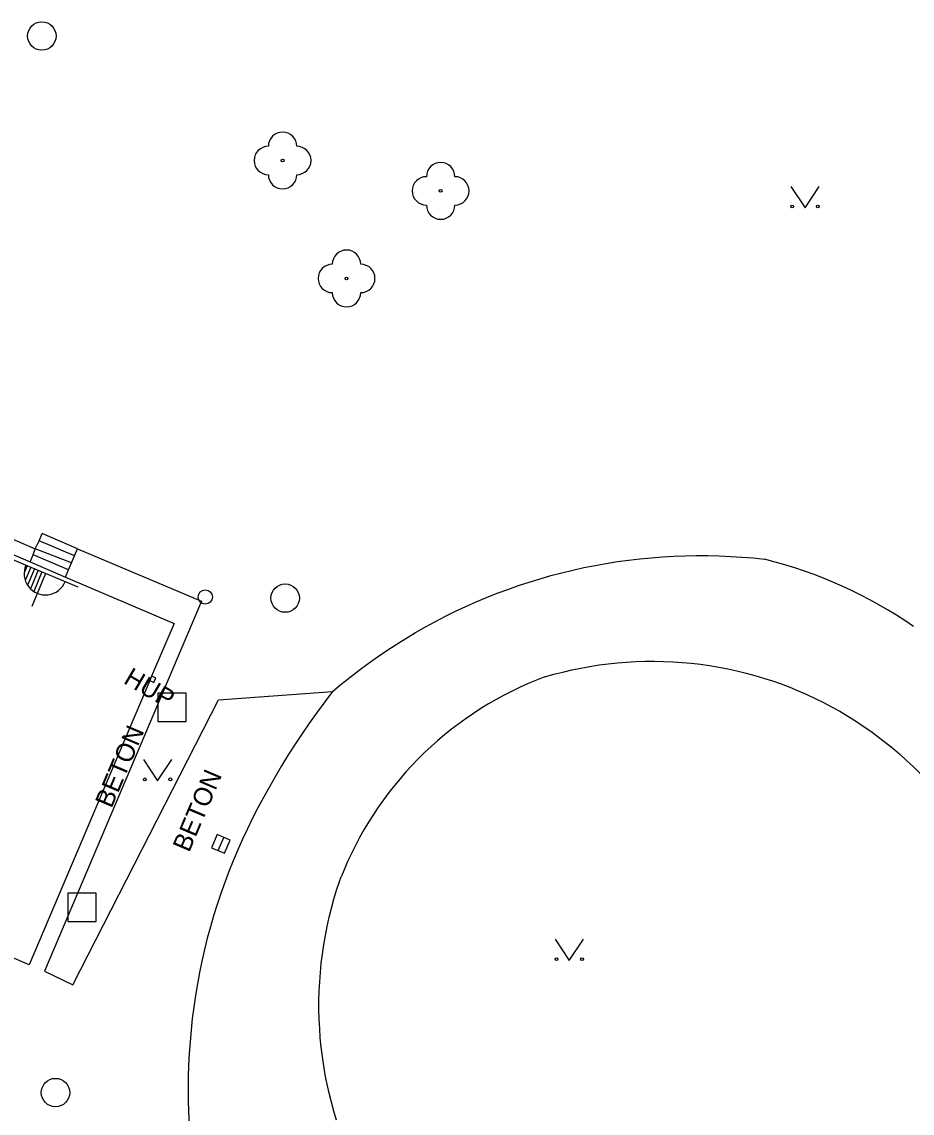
# Model space of a CAD drawing. Extents: x -539515 to -538098, y -1182060 to -1180157.
# Drawn here: x -538646.38 to -538615.06, y -1181642.1 to -1181603.7 of the extents above; entities that cross this region are included whole.
import ezdxf

# ---------------------------------------------------------------- set-up
doc = ezdxf.new("R2010")
doc.units = 0
for name, color, linetype in [('Vrstva 10', 7, 'Continuous'), ('Vrstva 11', 7, 'Continuous'), ('Vrstva 22', 7, 'Continuous'), ('Vrstva 26', 7, 'Continuous'), ('Vrstva 27', 7, 'Continuous'), ('Vrstva 28', 7, 'Continuous'), ('Vrstva 36', 7, 'Continuous'), ('Vrstva 37', 7, 'Continuous'), ('Vrstva 40', 7, 'Continuous'), ('Vrstva 5', 7, 'Continuous')]:
    doc.layers.add(name, color=color, linetype=linetype)

msp = doc.modelspace()

# ---------------------------------------------------------------- linework, layer by layer
at = {"layer": 'Vrstva 10'}
for points in [[(-538626.606, -1181622.907), (-538626.215, -1181622.829), (-538625.823, -1181622.759), (-538625.429, -1181622.696), (-538625.035, -1181622.642), (-538624.639, -1181622.595), (-538624.242, -1181622.557), (-538623.844, -1181622.526), (-538623.447, -1181622.503), (-538623.048, -1181622.489), (-538622.65, -1181622.482), (-538622.251, -1181622.483), (-538621.853, -1181622.493), (-538621.454, -1181622.51), (-538621.056, -1181622.535), (-538620.659, -1181622.568), (-538620.26, -1181622.61)], [(-538619.192, -1181622.916), (-538619.535, -1181622.809), (-538619.88, -1181622.71), (-538620.26, -1181622.61)], [(-538635.45, -1181627.27), (-538635.145, -1181627.013), (-538634.835, -1181626.763), (-538634.52, -1181626.519), (-538634.2, -1181626.281), (-538633.875, -1181626.05), (-538633.546, -1181625.825), (-538633.212, -1181625.607), (-538632.874, -1181625.396), (-538632.532, -1181625.192), (-538632.186, -1181624.994), (-538631.835, -1181624.804), (-538631.482, -1181624.62), (-538631.124, -1181624.444), (-538630.763, -1181624.275), (-538630.399, -1181624.113), (-538630.031, -1181623.958), (-538629.661, -1181623.811), (-538629.288, -1181623.671), (-538628.912, -1181623.539), (-538628.533, -1181623.415), (-538628.152, -1181623.298), (-538627.768, -1181623.189), (-538627.383, -1181623.087), (-538626.996, -1181622.993), (-538626.606, -1181622.907)], [(-538615.017, -1181624.974), (-538615.315, -1181624.773), (-538615.617, -1181624.58), (-538615.924, -1181624.393), (-538616.235, -1181624.213), (-538616.55, -1181624.04), (-538616.869, -1181623.874), (-538617.191, -1181623.715), (-538617.517, -1181623.563), (-538617.846, -1181623.419), (-538618.178, -1181623.282), (-538618.513, -1181623.152), (-538618.851, -1181623.03), (-538619.192, -1181622.916)], [(-538627.98, -1181626.75), (-538627.667, -1181626.661), (-538627.352, -1181626.58), (-538627.035, -1181626.506), (-538626.717, -1181626.441), (-538626.397, -1181626.383), (-538626.075, -1181626.333), (-538625.753, -1181626.291), (-538625.429, -1181626.257), (-538625.105, -1181626.231), (-538624.78, -1181626.213), (-538624.455, -1181626.202), (-538624.13, -1181626.2), (-538623.805, -1181626.206), (-538623.48, -1181626.22), (-538623.155, -1181626.242), (-538622.831, -1181626.272), (-538622.508, -1181626.31), (-538622.186, -1181626.355), (-538621.865, -1181626.409), (-538621.546, -1181626.47), (-538621.228, -1181626.54), (-538620.9, -1181626.62), (-538620.598, -1181626.702), (-538620.287, -1181626.794), (-538619.977, -1181626.894), (-538619.67, -1181627.002), (-538619.366, -1181627.118), (-538619.065, -1181627.24), (-538618.767, -1181627.37), (-538618.472, -1181627.508)], [(-538627.98, -1181626.75), (-538628.273, -1181626.864), (-538628.564, -1181626.986), (-538628.851, -1181627.115), (-538629.135, -1181627.252), (-538629.415, -1181627.395), (-538629.692, -1181627.546), (-538629.965, -1181627.704), (-538630.233, -1181627.868), (-538630.497, -1181628.04), (-538630.757, -1181628.217), (-538631.013, -1181628.402), (-538631.263, -1181628.593), (-538631.509, -1181628.79), (-538631.749, -1181628.993), (-538631.984, -1181629.203), (-538632.214, -1181629.418), (-538632.439, -1181629.639), (-538632.657, -1181629.866), (-538632.87, -1181630.098), (-538633.077, -1181630.336), (-538633.278, -1181630.578), (-538633.472, -1181630.826), (-538633.66, -1181631.079), (-538633.842, -1181631.336), (-538634.017, -1181631.598), (-538634.185, -1181631.864), (-538634.347, -1181632.134), (-538634.502, -1181632.409), (-538634.649, -1181632.687), (-538634.79, -1181632.969), (-538634.923, -1181633.254)], [(-538635.45, -1181627.27), (-538635.726, -1181627.629), (-538635.995, -1181627.994), (-538636.258, -1181628.363), (-538636.515, -1181628.736), (-538636.765, -1181629.114), (-538637.008, -1181629.497), (-538637.244, -1181629.883), (-538637.473, -1181630.274), (-538637.68, -1181630.64)], [(-538618.472, -1181627.508), (-538618.181, -1181627.652), (-538617.893, -1181627.804), (-538617.609, -1181627.963), (-538617.329, -1181628.129), (-538617.053, -1181628.301), (-538616.782, -1181628.481), (-538616.515, -1181628.666), (-538616.253, -1181628.859), (-538615.995, -1181629.058), (-538615.743, -1181629.263), (-538615.496, -1181629.474), (-538615.254, -1181629.691), (-538615.017, -1181629.914), (-538614.786, -1181630.143), (-538614.56, -1181630.378), (-538614.341, -1181630.618), (-538614.127, -1181630.863), (-538613.89, -1181631.15)], [(-538637.68, -1181630.64), (-538637.883, -1181630.998), (-538638.079, -1181631.359), (-538638.267, -1181631.725), (-538638.449, -1181632.094), (-538638.623, -1181632.466), (-538638.79, -1181632.842), (-538638.95, -1181633.221), (-538639.103, -1181633.603), (-538639.247, -1181633.988), (-538639.385, -1181634.375), (-538639.515, -1181634.765), (-538639.637, -1181635.158), (-538639.751, -1181635.553), (-538639.858, -1181635.95), (-538639.957, -1181636.349), (-538640.049, -1181636.75), (-538640.132, -1181637.153), (-538640.208, -1181637.557), (-538640.276, -1181637.963), (-538640.335, -1181638.37), (-538640.387, -1181638.778), (-538640.431, -1181639.186), (-538640.467, -1181639.596), (-538640.495, -1181640.006)], [(-538634.923, -1181633.254), (-538635.049, -1181633.543), (-538635.15, -1181633.79)], [(-538635.707, -1181640.76), (-538635.762, -1181640.436), (-538635.81, -1181640.111), (-538635.85, -1181639.784), (-538635.882, -1181639.457), (-538635.905, -1181639.129), (-538635.921, -1181638.801), (-538635.929, -1181638.472), (-538635.929, -1181638.143), (-538635.921, -1181637.815), (-538635.905, -1181637.486), (-538635.88, -1181637.158), (-538635.848, -1181636.831), (-538635.808, -1181636.505), (-538635.76, -1181636.179), (-538635.704, -1181635.855), (-538635.641, -1181635.533), (-538635.569, -1181635.212), (-538635.49, -1181634.893), (-538635.402, -1181634.576), (-538635.308, -1181634.261), (-538635.205, -1181633.948), (-538635.15, -1181633.79)], [(-538640.495, -1181640.006), (-538640.516, -1181640.417), (-538640.528, -1181640.828), (-538640.532, -1181641.239), (-538640.528, -1181641.651), (-538640.516, -1181642.062), (-538640.496, -1181642.472), (-538640.468, -1181642.883), (-538640.45, -1181643.1)], [(-538635.312, -1181642.355), (-538635.406, -1181642.04), (-538635.493, -1181641.723), (-538635.572, -1181641.404), (-538635.643, -1181641.083), (-538635.707, -1181640.76)]]:
    msp.add_lwpolyline(points, dxfattribs=at)
at = {"layer": 'Vrstva 11'}
for p, q in [((-538655.603, -1181618.098), (-538645.91, -1181622.24)), ((-538644.525, -1181622.489), (-538645.775, -1181621.959)), ((-538644.42, -1181622.24), (-538645.67, -1181621.71)), ((-538644.631, -1181622.737), (-538645.91, -1181622.24)), ((-538644.42, -1181622.24), (-538640.06, -1181624.09)), ((-538644.736, -1181622.986), (-538645.986, -1181622.456)), ((-538640.06, -1181624.09), (-538645.589, -1181637.11)), ((-538639.46, -1181627.56), (-538635.45, -1181627.27)), ((-538644.59, -1181637.59), (-538639.46, -1181627.56)), ((-538645.589, -1181637.11), (-538644.59, -1181637.59))]:
    msp.add_line(p, q, dxfattribs=at)
for points in [[(-538646.095, -1181622.706), (-538645.986, -1181622.456), (-538645.91, -1181622.24), (-538645.775, -1181621.959), (-538645.67, -1181621.71)], [(-538644.847, -1181623.239), (-538644.736, -1181622.986), (-538644.631, -1181622.737), (-538644.525, -1181622.489), (-538644.42, -1181622.24)], [(-538641.884, -1181626.882), (-538641.739, -1181626.944), (-538641.671, -1181626.784), (-538641.816, -1181626.722)]]:
    msp.add_lwpolyline(points, dxfattribs=at)
at = {"layer": 'Vrstva 22'}
for centre in [(-538637.21, -1181608.58), (-538631.65, -1181609.65), (-538634.96, -1181612.73)]:
    msp.add_circle(centre, 0.05, dxfattribs=at)
for centre, start, end in [((-538637.21, -1181608.08), 0, 180), ((-538637.71, -1181608.58), 90, 270), ((-538636.71, -1181608.58), 270, 90), ((-538631.65, -1181609.15), 0, 180), ((-538637.21, -1181609.08), 180, 0), ((-538632.15, -1181609.65), 90, 270), ((-538631.15, -1181609.65), 270, 90), ((-538631.65, -1181610.15), 180, 0), ((-538634.96, -1181612.23), 0, 180), ((-538635.46, -1181612.73), 90, 270), ((-538634.46, -1181612.73), 270, 90), ((-538634.96, -1181613.23), 180, 0)]:
    msp.add_arc(centre, 0.5, start, end, dxfattribs=at)
at = {"layer": 'Vrstva 26'}
for points in [[(-538641.6, -1181628.32), (-538640.6, -1181628.32), (-538640.6, -1181627.32), (-538641.6, -1181627.32)], [(-538644.77, -1181635.36), (-538643.77, -1181635.36), (-538643.77, -1181634.36), (-538644.77, -1181634.36)]]:
    msp.add_lwpolyline(points, close=True, dxfattribs=at)
at = {"layer": 'Vrstva 27'}
msp.add_line((-538639.478, -1181632.86), (-538639.282, -1181632.4), dxfattribs=at)
msp.add_lwpolyline([(-538639.248, -1181632.958), (-538639.052, -1181632.498), (-538639.512, -1181632.302), (-538639.708, -1181632.762)], close=True, dxfattribs=at)
for centre in [(-538645.68, -1181604.2), (-538637.12, -1181623.98), (-538645.2, -1181641.38)]:
    msp.add_circle(centre, 0.5, dxfattribs=at)
at = {"layer": 'Vrstva 28'}
msp.add_circle((-538639.93, -1181623.94), 0.25, dxfattribs=at)
at = {"layer": 'Vrstva 36'}
for points in [[(-538619.33, -1181609.5), (-538618.83, -1181610.25), (-538618.33, -1181609.5)], [(-538642.108, -1181629.66), (-538641.608, -1181630.41), (-538641.108, -1181629.66)], [(-538627.622, -1181635.983), (-538627.122, -1181636.733), (-538626.622, -1181635.983)]]:
    msp.add_lwpolyline(points, dxfattribs=at)
for centre in [(-538619.28, -1181610.2), (-538618.381, -1181610.2), (-538642.058, -1181630.36), (-538641.159, -1181630.36), (-538627.572, -1181636.683), (-538626.673, -1181636.683)]:
    msp.add_circle(centre, 0.05, dxfattribs=at)
at = {"layer": 'Vrstva 37'}
for p, q in [((-538644.397, -1181623.593), (-538646.703, -1181622.627)), ((-538646.196, -1181622.839), (-538646.303, -1181623.096)), ((-538646.066, -1181622.893), (-538646.263, -1181623.361)), ((-538645.937, -1181622.948), (-538646.181, -1181623.529)), ((-538645.808, -1181623.002), (-538646.081, -1181623.651)), ((-538645.55, -1181623.11), (-538646.037, -1181624.27)), ((-538645.679, -1181623.056), (-538645.967, -1181623.743))]:
    msp.add_line(p, q, dxfattribs=at)
msp.add_arc((-538645.553, -1181623.118), 0.75, 156.6216, 337.8676, dxfattribs=at)
at = {"layer": 'Vrstva 5'}
for p, q in [((-538655.8, -1181618.559), (-538646.095, -1181622.706)), ((-538646.095, -1181622.706), (-538644.847, -1181623.239)), ((-538644.847, -1181623.239), (-538641.03, -1181624.87)), ((-538641.03, -1181624.87), (-538641.816, -1181626.722)), ((-538641.884, -1181626.882), (-538646.13, -1181636.88)), ((-538641.816, -1181626.722), (-538641.884, -1181626.882)), ((-538646.13, -1181636.88), (-538648.633, -1181635.81))]:
    msp.add_line(p, q, dxfattribs=at)

# ---------------------------------------------------------------- texts
at = {"layer": 'Vrstva 40'}
for s, rotation, p in [('HUP', 329.7436, (-538642.841, -1181626.956)), ('BETON', 66.9924, (-538643.229, -1181631.402)), ('BETON', 66.9924, (-538640.499, -1181632.956))]:
    msp.add_text(s, height=0.65, rotation=rotation, dxfattribs=at).set_placement(p)

doc.saveas('drawing.dxf')
